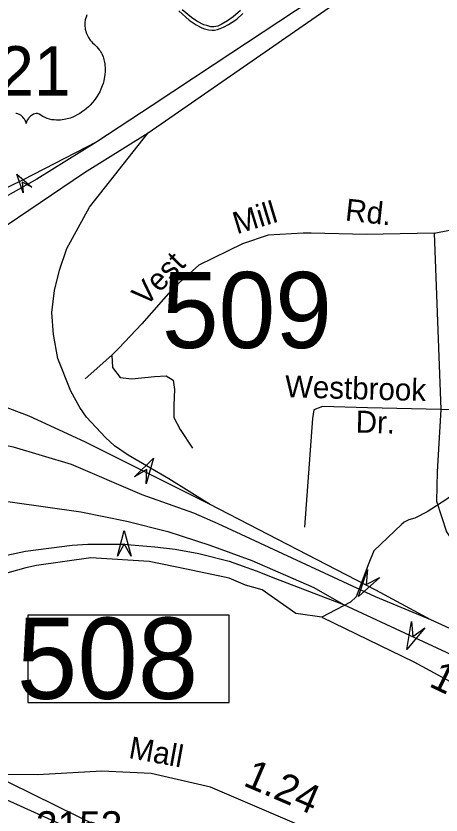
# Model space of a CAD drawing. Extents: x 1547597 to 1699558, y 810033 to 920809.
# Drawn here: x 1609249 to 1611078, y 845925 to 849367 of the extents above; entities that cross this region are included whole.
import ezdxf

# ---------------------------------------------------------------- set-up
doc = ezdxf.new("R2010")
doc.units = 0
for name, color, linetype in [('Exist Hydrographic Creek Single Shore', 7, 'Continuous'), ('Exist Road Non-System Type 51', 7, 'Continuous'), ('Exist Road Non-System Type 51 Label', 7, 'Continuous'), ('Exist Road Primary Interstate Divided Center Attributed', 7, 'Continuous'), ('Exist Road Primary Interstate Mileage Hundredths English Label', 7, 'Continuous'), ('Exist Road Primary Interstate Ramp 1 Lane Attributed', 7, 'Continuous'), ('Exist Road Primary Interstate Shield CELL', 7, 'Continuous'), ('Exist Road Primary Interstate Structure Cantilever Sign Attributed CELL', 7, 'Continuous'), ('Exist Road Primary Interstate Structure Ovrhead Sign Attributed CELL', 7, 'Continuous'), ('Exist Road Primary Interstate Structure Standard Bridge Number Label', 7, 'Continuous'), ('Exist Road Primary US Divided Attributed', 7, 'Continuous'), ('Exist Road Primary US Shield CELL', 7, 'Continuous'), ('Exist Road Primary US Shield Number Label', 7, 'Continuous'), ('Exist Road Secondary Mileage Hundredths English Label', 7, 'Continuous'), ('Exist Road Secondary Structure Standard Bridge Number Label', 7, 'Continuous'), ('Exist Road Secondary Type 51 Label', 7, 'Continuous'), ('Exist Road Secondary Type 51 Number Label', 7, 'Continuous'), ('Exist Road Secondary Type 51 Undivided 4 Lane Attributed', 7, 'Continuous'), ('Exist Utilities Electrical Transmission Line', 7, 'Continuous')]:
    doc.layers.add(name, color=color, linetype=linetype)

msp = doc.modelspace()

# ---------------------------------------------------------------- linework, layer by layer
at = {"layer": 'Exist Hydrographic Creek Single Shore'}
for points in [[(1611246.6, 847530), (1611244.3, 847506), (1611225.6, 847450.3), (1611225.1, 847426.3), (1611219.1, 847418.4), (1611208.6, 847386.6), (1611192.3, 847362.8), (1611145.8, 847317.4), (1611103.3, 847286.1), (1611018.7, 847231.3), (1610966.3, 847204), (1610940.2, 847196.4), (1610920.1, 847186.6), (1610907.9, 847176.8), (1610788.9, 847063.2), (1610767.4, 847009.4), (1610712.7, 846865.3), (1610688.4, 846841.7), (1610566, 846777.2)], [(1610566, 846777.2), (1610961, 846584.5), (1611289.6, 846406.6), (1612056.2, 846072.2), (1612287.7, 846369.2), (1612438.7, 846458.1), (1612590.7, 846606), (1612844.7, 846952.1), (1612954.8, 847035.2), (1613264.7, 847173.3)], [(1610566, 846777.2), (1610453, 846793.2), (1610308.9, 846894.9), (1610236.4, 846915.1), (1610166, 846944.4), (1609983.2, 846984), (1609821.8, 847016.3), (1609571.5, 847032.4), (1609336.8, 846999.2), (1609290.9, 846989.4), (1608821.5, 846859.3), (1608481.2, 846771.3), (1607720.5, 846780.1), (1607526.9, 846727.3), (1607190.5, 846575.7), (1607012.5, 846597.3), (1606791.5, 846589.4)]]:
    msp.add_lwpolyline(points, dxfattribs=at)
at = {"layer": 'Exist Road Non-System Type 51'}
for points in [[(1611048.3, 848432), (1611299.2, 848479.8), (1611542.2, 848485.9), (1611726.7, 848470.5), (1611880.5, 848464.4)], [(1610485.4, 848432), (1610334.7, 848422.8), (1610223.9, 848385.9), (1610036.3, 848293.5), (1609925.6, 848195), (1609790.2, 848041.1), (1609691.8, 847936.4), (1609661, 847905.6)], [(1611048.3, 848432), (1610756.1, 848425.9), (1610519.2, 848432), (1610485.4, 848432)], [(1611048.3, 848432), (1611078, 847671.6)], [(1609661, 847905.6), (1609547.2, 847804.1)], [(1609661, 847905.6), (1609664.1, 847853.3), (1609697.9, 847810.2), (1609747.2, 847804.1), (1609845.6, 847813.3), (1609894.8, 847816.4), (1609925.6, 847797.9), (1609931.7, 847757.9), (1609928.6, 847690.2), (1609928.6, 847637.8), (1609956.3, 847585.5), (1610008.6, 847505.5)], [(1611078, 847671.6), (1610761.5, 847679.1), (1610567.7, 847685.2), (1610530.8, 847669.8), (1610524.6, 847632.9), (1610490.8, 847165)], [(1611078, 847671.6), (1611062.6, 847403.7), (1611059.5, 847277.5), (1611102.6, 847145.2), (1611173.1, 847039.1), (1611305.4, 846940.6), (1611582.2, 846820.5), (1611911.4, 846672.8), (1612215.9, 846565)], [(1611875, 847626.7), (1611742.7, 847626.7), (1611545.8, 847648.3), (1611293.6, 847669.8), (1611078, 847671.6)]]:
    msp.add_lwpolyline(points, dxfattribs=at)
at = {"layer": 'Exist Road Primary Interstate Divided Center Attributed'}
for points in [[(1609818, 848863.7), (1610951.8, 849650.5), (1611075.2, 849735.8), (1611208.1, 849832), (1611360.5, 849948.2), (1611508.2, 850064.4), (1611742.4, 850253.5), (1612088.1, 850529.5), (1612330.6, 850725.5)], [(1610880.9, 849686.6), (1610801.9, 849625.3), (1610654, 849520.7), (1610451.7, 849389.8), (1610101.9, 849158.9), (1609835, 848982.1), (1609597.4, 848825.8)], [(1609160.8, 848434.9), (1609543.6, 848692.4), (1609818, 848863.7)], [(1609597.4, 848825.8), (1609338.8, 848663.7), (1609064, 848510.1), (1608755.1, 848363), (1608523.3, 848239.8), (1608398.1, 848184.5), (1608235.8, 848106.3), (1608071.5, 848018.3), (1607971.8, 847958.6)], [(1611035.3, 846765.2), (1610795.8, 846864.2), (1610118.6, 847179.8), (1610014, 847225.8), (1609792.5, 847304.8), (1609487.9, 847435.5), (1609237.6, 847509.1), (1608991.2, 847558.7), (1608763.3, 847591.7), (1608603, 847605.2), (1608500.8, 847605.4), (1608391.6, 847601.3), (1608289.9, 847591.6), (1608209.9, 847577)], [(1607391.9, 846999.6), (1607538.3, 847060.1), (1607712.6, 847122.6), (1607907.2, 847179.3), (1608092, 847220.4), (1608274.9, 847254.6), (1608496.9, 847276.6), (1608631.8, 847286.4), (1608854.8, 847292.7), (1608937.9, 847292.7), (1609030.8, 847287.4), (1609223.4, 847273.7), (1609527.5, 847231.1), (1609726, 847190.8), (1609902.5, 847145.8), (1610082.9, 847086.7), (1610264.8, 847021.2), (1610531.7, 846904.5), (1610658.9, 846832.2)], [(1610658.9, 846832.2), (1610961.8, 846690.7), (1611101.2, 846626.2), (1611746, 846318.7), (1612061.9, 846181.6)], [(1612123.7, 846257), (1611757, 846433), (1611081.3, 846743.4), (1611035.3, 846765.2)]]:
    msp.add_lwpolyline(points, dxfattribs=at)
at = {"layer": 'Exist Road Primary Interstate Ramp 1 Lane Attributed'}
for points in [[(1610081.9, 847264.6), (1609906.9, 847372.7), (1609732.4, 847474.4), (1609673.2, 847515), (1609634.6, 847551.1), (1609551.9, 847638.9), (1609523.6, 847680.9), (1609485.5, 847751.3), (1609429.7, 847891.7), (1609411.1, 847994.3), (1609403.3, 848089.2), (1609414.1, 848185), (1609435.6, 848272), (1609467.9, 848365.9), (1609564.7, 848542.9), (1609818, 848863.7)], [(1610081.9, 847264.6), (1609544.6, 847533), (1609305.5, 847643.8), (1608910.9, 847793.1), (1608706.1, 847852.1), (1608604.4, 847878.5), (1608507.6, 847894.1)], [(1611035.3, 846765.2), (1610797.2, 846893.8), (1610081.9, 847264.6)], [(1607391.9, 846999.6), (1607516.1, 846956.1), (1607705.8, 846904.8), (1607792.8, 846883.8), (1607894.5, 846867.1), (1608005, 846856.4), (1608095.4, 846862.5), (1608309.7, 846862.5), (1608500.2, 846879.8), (1608828.4, 846941.2), (1608987.7, 846986.2), (1609167.7, 847036.1), (1609289.9, 847062), (1609490.3, 847086.9), (1609558.3, 847091.3), (1609709.9, 847091.1), (1609846.8, 847080.8), (1609934.3, 847069.8), (1610036.5, 847050.7), (1610166, 847018.7), (1610283.4, 846976.9), (1610365.5, 846943.7), (1610658.9, 846832.2)]]:
    msp.add_lwpolyline(points, dxfattribs=at)
at = {"layer": 'Exist Road Primary Interstate Shield CELL'}
for points in [[(1609950.3, 849389.2), (1609995.1, 849350), (1610025, 849329.6), (1610048.9, 849316.7), (1610060.2, 849312.4), (1610077.8, 849307.5), (1610093.9, 849305.7), (1610103.4, 849306.6), (1610116.1, 849309), (1610128.5, 849313.1), (1610142.6, 849319.3), (1610163.5, 849330.9), (1610180.2, 849340.7), (1610199.6, 849353.7), (1610225.7, 849377.4)], [(1610215.9, 849390.3), (1610183.6, 849364.4), (1610160.1, 849346.9), (1610132, 849330.2), (1610117.6, 849323.9), (1610101, 849320.4), (1610087.3, 849321.3), (1610070.6, 849325.7), (1610057.2, 849329.4), (1610027.8, 849345.3), (1610003.9, 849361.3), (1609964.1, 849393.9)]]:
    msp.add_lwpolyline(points, dxfattribs=at)
at = {"layer": 'Exist Road Primary Interstate Structure Cantilever Sign Attributed CELL'}
for points in [[(1609685.4, 847039.9), (1609714.9, 847150.3), (1609744.5, 847039.9), (1609714.9, 847093.1)], [(1611009.3, 846731.6), (1610931.6, 846637.7), (1610951.9, 846757.9), (1610957, 846693.1)]]:
    msp.add_lwpolyline(points, close=True, dxfattribs=at)
at = {"layer": 'Exist Road Primary Interstate Structure Ovrhead Sign Attributed CELL'}
for points in [[(1609280.2, 848605.7), (1609252.1, 848686.3), (1609316.7, 848630.5), (1609276.1, 848651)], [(1609759.1, 847382), (1609841, 847461.7), (1609809.9, 847351.7), (1609811.8, 847412.6)], [(1610814.7, 846947.3), (1610723.2, 846866.7), (1610762.2, 846982.2), (1610757, 846917.5)]]:
    msp.add_lwpolyline(points, close=True, dxfattribs=at)
at = {"layer": 'Exist Road Primary Interstate Structure Standard Bridge Number Label'}
msp.add_lwpolyline([(1610166.4, 846785.1), (1609299.9, 846785.1), (1609299.9, 846409.5), (1610166.4, 846409.5)], close=True, dxfattribs=at)
at = {"layer": 'Exist Road Primary US Divided Attributed'}
msp.add_lwpolyline([(1609597.4, 848825.8), (1609277.2, 848659.8), (1609029.8, 848541.4), (1608670.9, 848390.4), (1608590.7, 848364.9), (1608497.4, 848333.4), (1608341.4, 848280.4), (1608224.1, 848247.1), (1608078.4, 848199.2), (1607571.8, 848040.8), (1607380.2, 847987), (1607135.7, 847939.1), (1606868.8, 847890), (1606537.3, 847865.3)], dxfattribs=at)
at = {"layer": 'Exist Road Primary US Shield CELL'}
msp.add_lwpolyline([(1609554.3, 849372.6), (1609550.4, 849362.2), (1609548.5, 849355.7), (1609547.3, 849350.2), (1609545.8, 849338.7), (1609545.4, 849333.2), (1609545.4, 849327.8), (1609545.7, 849322.1), (1609546.2, 849316.7), (1609547.2, 849311), (1609548.1, 849305.9), (1609549.7, 849299.8), (1609552, 849292.6), (1609554.8, 849285.7), (1609560.7, 849274.6), (1609568.2, 849263.2), (1609573.6, 849256.8), (1609578.9, 849251.3), (1609586.9, 849244.6), (1609591.2, 849240.8), (1609596.1, 849235.9), (1609604.2, 849226.5), (1609607.4, 849222.1), (1609610.7, 849217.2), (1609613.8, 849212.1), (1609616.8, 849206.6), (1609619.2, 849201.8), (1609623.8, 849190.8), (1609627.1, 849180.1), (1609628.6, 849174.5), (1609631, 849161.9), (1609631.9, 849155.6), (1609632.9, 849143.3), (1609632.9, 849128.4), (1609631.8, 849114.3), (1609629.1, 849097.8), (1609626.9, 849087.9), (1609623.5, 849076.5), (1609620.3, 849066.5), (1609614.4, 849051.8), (1609609.2, 849041.2), (1609602.4, 849028.7), (1609597.8, 849021.2), (1609592.4, 849013.2), (1609585.6, 849003.9), (1609577.7, 848994), (1609568.2, 848983.6), (1609560.6, 848975.9), (1609550.5, 848967), (1609544.5, 848962), (1609535.8, 848955.4), (1609524, 848947.5), (1609512.3, 848940.8), (1609502.3, 848935.7), (1609493.5, 848931.9), (1609482.1, 848927.5), (1609463.1, 848922.3), (1609456.2, 848920.8), (1609448, 848919.6), (1609440.4, 848918.9), (1609432.9, 848918.4), (1609422.9, 848918.4), (1609412.9, 848919.2), (1609403.5, 848920.5), (1609393.7, 848922.6), (1609383.5, 848925.6), (1609374.2, 848929.3), (1609364.7, 848933.9), (1609348.8, 848943.9), (1609344.2, 848946.4), (1609341.7, 848947.1), (1609335.5, 848947.4), (1609329.7, 848946.1), (1609323.8, 848943.8), (1609320.2, 848941.9), (1609315.5, 848938.8), (1609311.8, 848935.9), (1609307.4, 848931.7), (1609304.4, 848928.2), (1609302.1, 848925.5), (1609297.6, 848918.4), (1609296, 848915.1), (1609294.3, 848910.7), (1609292.9, 848904.4), (1609290.8, 848912.4), (1609288.5, 848917.7), (1609285.8, 848922.3), (1609282.9, 848926.3), (1609278.4, 848931.5), (1609274.4, 848935.4), (1609269.5, 848939.3), (1609264.4, 848942.4), (1609260.2, 848944.5), (1609256.4, 848946), (1609251.8, 848947.1), (1609248, 848947.4)], dxfattribs=at)
at = {"layer": 'Exist Road Secondary Type 51 Undivided 4 Lane Attributed'}
msp.add_lwpolyline([(1612615.5, 844613.7), (1612074.7, 845015.1), (1611799, 845190.3), (1611366.8, 845431.8), (1610467.7, 845880.2), (1610085.9, 846044.7), (1609831.3, 846103.1), (1609619.1, 846113.7), (1609343.4, 846097.7), (1607863.6, 846103.1), (1607386.9, 846148.3), (1607003.8, 846236.7), (1606952.2, 846249.5), (1606830.6, 846307.8), (1606684, 846415.4), (1606544.1, 846528.1)], dxfattribs=at)
at = {"layer": 'Exist Utilities Electrical Transmission Line'}
for points in [[(1606129.9, 848690.8), (1606414.8, 848402.5), (1606538.4, 848250.7), (1606768.3, 848017.1), (1606954.8, 847808.4), (1607078.7, 847690.4), (1607312.4, 847433), (1607510.7, 847227.8), (1607703.2, 847021), (1607962.8, 846755), (1608139.7, 846576.3), (1608269.4, 846518.8), (1608703.7, 846308.3), (1609122.2, 846111.9), (1609516.8, 845917.8), (1609929.2, 845715.5), (1610439.1, 845479.9), (1610952.6, 845226.1), (1611495.9, 844970)], [(1606130.4, 848607), (1606269.9, 848462.9), (1606466.3, 848251.8), (1606706.1, 848008.2), (1606841.7, 847854.1), (1606979.2, 847710.1), (1607161.8, 847517.3), (1607277.7, 847387.4), (1607460.4, 847194.8), (1607637, 847000.1), (1607953.2, 846657.3), (1608082.8, 846515.2), (1608162.9, 846480.4), (1608571.7, 846298.2), (1609075.3, 846050.6), (1609517.7, 845850), (1609920.3, 845653.9), (1610332.6, 845449.6), (1610757.1, 845257.1), (1611173.7, 845056.7)]]:
    msp.add_lwpolyline(points, dxfattribs=at)

# ---------------------------------------------------------------- texts
at = {"layer": 'Exist Road Non-System Type 51 Label'}
for s, rotation, p in [('Mill', 16.8168, (1610199.3, 848426.5)), ('Rd.', 353.7514, (1610663.1, 848486.5)), ('Vest', 45.9685, (1609807.7, 848111.7)), ('Westbrook', 358.4329, (1610405.9, 847724.6)), ('Dr.', 358.4329, (1610710.2, 847572.5))]:
    msp.add_text(s, height=95, rotation=rotation, dxfattribs=at).set_placement(p)
at = {"layer": 'Exist Road Primary Interstate Mileage Hundredths English Label'}
msp.add_text('1.22', height=125, rotation=334.5087, dxfattribs=at).set_placement((1611021.7, 846481.1))
at = {"layer": 'Exist Road Primary Interstate Structure Standard Bridge Number Label'}
msp.add_text('508', height=350, dxfattribs=at).set_placement((1609252.5, 846425.1))
at = {"layer": 'Exist Road Primary US Shield Number Label'}
msp.add_text('421', height=212.5, dxfattribs=at).set_placement((1609010.2, 849024.7))
at = {"layer": 'Exist Road Secondary Mileage Hundredths English Label'}
msp.add_text('1.24', height=125, rotation=336.6928, dxfattribs=at).set_placement((1610222.6, 846053.8))
at = {"layer": 'Exist Road Secondary Structure Standard Bridge Number Label'}
msp.add_text('509', height=328.08, dxfattribs=at).set_placement((1609876.9, 847936.5))
at = {"layer": 'Exist Road Secondary Type 51 Label'}
msp.add_text('Mall', height=95, rotation=349.7036, dxfattribs=at).set_placement((1609730.2, 846170.6))
at = {"layer": 'Exist Road Secondary Type 51 Number Label'}
msp.add_text('3153', height=125, dxfattribs=at).set_placement((1609335.2, 845815.9))

doc.saveas('drawing.dxf')
